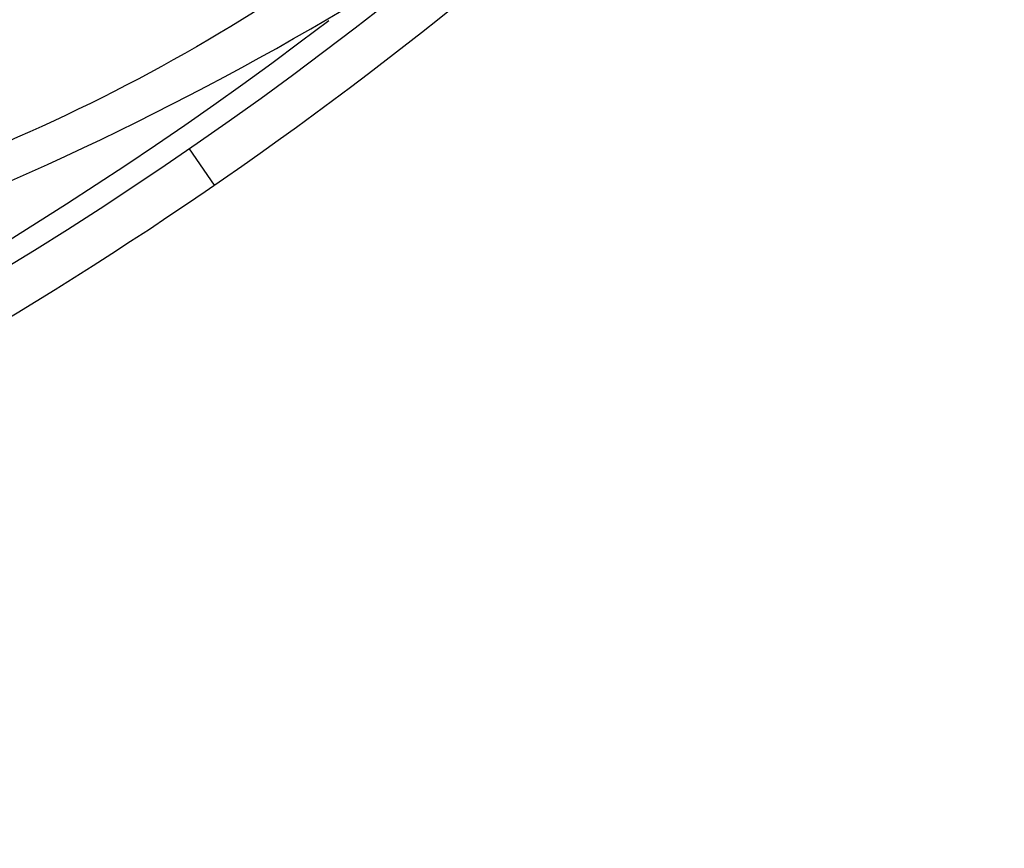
# Paper-space layout 'Sheet' of a CAD drawing. Header units: inches. Extents: x 0.2 to 10.8, y 0.2 to 8.3.
# Tile 439 of 545: x 9.8024 to 9.8914, y 4.1246 to 4.1994. Entities that reach past the tile are written whole.
import ezdxf

# ---------------------------------------------------------------- set-up
doc = ezdxf.new("R2010")
doc.units = ezdxf.units.IN
doc.header["$MEASUREMENT"] = 0
doc.layers.get('0').update_dxf_attribs({"lineweight": 5})

psp = doc.layouts.new('Sheet')

# ---------------------------------------------------------------- linework, layer by layer
at = {"color": 0, "linetype": 'ByBlock', "lineweight": -3}
psp.add_line((9.817691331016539, 4.18777979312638), (9.81996104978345, 4.184486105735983), dxfattribs=at)
for centre, radius, start, end in [((9.613416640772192, 4.48421165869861), 0.3640000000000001, 278.8611074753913, 319.7822095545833), ((9.613416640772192, 4.48421165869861), 0.3600000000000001, 274.4799063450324, 310.3436645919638), ((9.687752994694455, 4.442881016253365), 0.2819995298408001, 290.1891737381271, 301.797247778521), ((9.613416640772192, 4.48421165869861), 0.3580174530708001, 274.4962778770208, 307.2882180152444)]:
    psp.add_arc(centre, radius, start, end, dxfattribs=at)
for points in [[(9.746206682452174, 4.187016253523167), (9.77948131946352, 4.188390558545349), (9.813845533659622, 4.202099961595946), (9.839089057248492, 4.223822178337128)], [(9.826527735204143, 4.202054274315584), (9.805208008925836, 4.187964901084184), (9.779875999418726, 4.17873373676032), (9.754486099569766, 4.175836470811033)]]:
    psp.add_open_spline(points, degree=3, dxfattribs=at)

doc.saveas('drawing.dxf')
